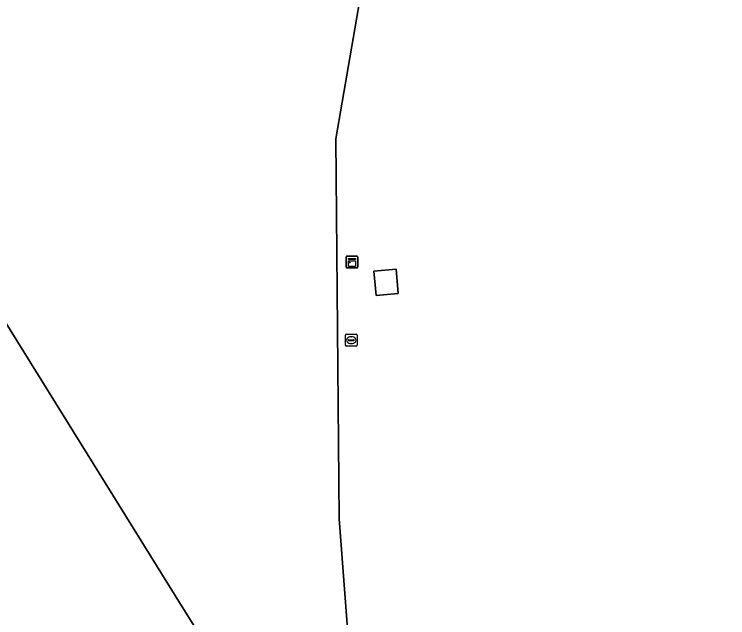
# Model space of a CAD drawing. Extents: x 154324 to 155744, y 382937 to 384188.
# Drawn here: x 155388.6 to 155448.9, y 383566.3 to 383617.3 of the extents above; entities that cross this region are included whole.
import ezdxf

# ---------------------------------------------------------------- set-up
doc = ezdxf.new("R2010")
doc.units = 0
for name, color, linetype in [('IMGEO_Brandkraan', 7, 'Continuous'), ('IMGEO_Grasland_agrarisch', 7, 'Continuous'), ('IMGEO_Kast', 7, 'Continuous'), ('IMGEO_Lage_trafo', 7, 'Continuous'), ('IMGEO_Loofbos', 7, 'Continuous')]:
    doc.layers.add(name, color=color, linetype=linetype)

msp = doc.modelspace()

# ---------------------------------------------------------------- linework, layer by layer
at = {"layer": 'IMGEO_Brandkraan'}
for p, q in [((155416.56, 383589.3), (155416.56, 383590.152)), ((155416.635, 383590.226), (155417.487, 383590.226)), ((155417.048, 383590.006), (155417.073, 383590.006)), ((155417.561, 383590.152), (155417.561, 383589.3)), ((155416.819, 383589.72), (155416.819, 383589.732)), ((155417.257, 383589.683), (155416.859, 383589.683)), ((155416.862, 383589.769), (155417.26, 383589.769)), ((155417.071, 383589.446), (155417.046, 383589.446)), ((155417.303, 383589.732), (155417.303, 383589.72)), ((155417.487, 383589.226), (155416.635, 383589.226))]:
    msp.add_line(p, q, dxfattribs=at)
for points in [[(155416.56, 383589.3), (155416.56, 383590.152)], [(155416.635, 383590.226), (155417.487, 383590.226)], [(155417.561, 383590.152), (155417.561, 383589.3)], [(155417.487, 383589.226), (155416.635, 383589.226)]]:
    msp.add_lwpolyline(points, dxfattribs=at)
for centre, radius, start, end in [((155416.637, 383590.15), 0.0765, 91.55205, 178.44795), ((155416.637, 383590.15), 0.0765, 91.55205, 178.44795), ((155417.485, 383590.15), 0.0765, 1.55205, 88.44795), ((155417.485, 383590.15), 0.0765, 1.55205, 88.44795), ((155416.637, 383589.302), 0.0765, 181.55205, 268.44795), ((155416.637, 383589.302), 0.0765, 181.55205, 268.44795), ((155416.859, 383589.729), 0.0403, 85.87752, 175.75265), ((155416.856, 383589.719), 0.0366, 178.93798, 274.71019), ((155417.26, 383589.726), 0.043, 264.86636, 352.45326), ((155417.264, 383589.731), 0.0386, 1.73085, 96.63898), ((155417.485, 383589.302), 0.0765, 271.55205, 358.44795), ((155417.485, 383589.302), 0.0765, 271.55205, 358.44795)]:
    msp.add_arc(centre, radius, start, end, dxfattribs=at)
for centre, major_axis, ratio, start_param, end_param in [((155417.047, 383589.726), (-0.387, 0.002), 0.722429, 4.712389, 7.853982), ((155417.072, 383589.726), (-0.39, 0.002), 0.717154, 1.570796, 4.712389)]:
    msp.add_ellipse(centre, major_axis=major_axis, ratio=ratio, start_param=start_param, end_param=end_param, dxfattribs=at)
at = {"layer": 'IMGEO_Grasland_agrarisch'}
for points in [[(155291.815, 384001.275), (155295.178, 383988.009), (155300.916, 383955.474), (155300.916, 383943.435), (155303.534, 383922.252), (155323.113, 383849.226), (155336.238, 383809.424), (155363.755, 383731.768), (155380.226, 383706.131), (155384.128, 383700.15), (155392.727, 383684.275), (155393.299, 383677.551), (155394.551, 383659.784), (155376.03, 383653.964), (155377.91, 383619.188), (155380.214, 383607.775), (155387.7, 383591.407), (155402.762, 383567.178)], [(155402.762, 383567.178), (155404.076, 383565.063), (155407.076, 383550.958), (155415.138, 383551.066), (155417.16, 383559.777), (155416.043, 383574.626), (155415.76, 383606.742), (155417.905, 383619.155)]]:
    msp.add_lwpolyline(points, dxfattribs=at)
at = {"layer": 'IMGEO_Kast'}
for p, q in [((155416.623, 383595.905), (155416.623, 383596.746)), ((155416.623, 383596.746), (155416.623, 383595.905)), ((155416.698, 383596.83), (155417.539, 383596.83)), ((155417.539, 383596.83), (155416.698, 383596.83)), ((155417.623, 383596.755), (155417.623, 383595.914)), ((155417.623, 383595.914), (155417.623, 383596.755)), ((155417.548, 383595.83), (155416.707, 383595.83)), ((155416.707, 383595.83), (155417.548, 383595.83))]:
    msp.add_line(p, q, dxfattribs=at)
for points in [[(155416.818, 383596.62), (155417.418, 383596.62), (155417.418, 383596.535), (155416.818, 383596.535), (155416.818, 383596.62)], [(155416.818, 383596.445), (155417.418, 383596.445), (155417.418, 383595.956), (155416.818, 383595.956), (155416.818, 383596.445)]]:
    msp.add_lwpolyline(points, dxfattribs=at)
msp.add_circle((155416.902, 383596.294), 0.0377, dxfattribs=at)
for centre, start, end in [((155416.701, 383596.752), 92.4484, 184.28452), ((155416.701, 383596.752), 92.4484, 184.28452), ((155417.545, 383596.752), 2.4484, 94.28452), ((155417.545, 383596.752), 2.4484, 94.28452), ((155416.701, 383595.908), 182.4484, 274.28452), ((155416.701, 383595.908), 182.4484, 274.28452), ((155417.545, 383595.908), 272.4484, 4.28452), ((155417.545, 383595.908), 272.4484, 4.28452)]:
    msp.add_arc(centre, 0.0779, start, end, dxfattribs=at)
at = {"layer": 'IMGEO_Lage_trafo'}
msp.add_lwpolyline([(155419.162, 383593.507), (155421.032, 383593.674), (155420.849, 383595.719), (155418.979, 383595.552)], close=True, dxfattribs=at)
at = {"layer": 'IMGEO_Loofbos'}
for points in [[(155415.104, 383521.683), (155406.617, 383522.35), (155404.104, 383526.848), (155401.458, 383535.183), (155404.076, 383565.063), (155402.762, 383567.178), (155387.7, 383591.407), (155380.214, 383607.775), (155377.91, 383619.188), (155376.03, 383653.964), (155394.551, 383659.784), (155393.299, 383677.551), (155392.727, 383684.275), (155384.128, 383700.15), (155380.226, 383706.131), (155363.755, 383731.768), (155336.238, 383809.424)], [(155417.905, 383619.155), (155415.76, 383606.742), (155416.043, 383574.626), (155417.16, 383559.777), (155415.138, 383551.066), (155419.312, 383551.572), (155426.674, 383552.464), (155427.029, 383552.501), (155427.201, 383552.518), (155427.302, 383552.529), (155426.809, 383556.802), (155446.433, 383559.153), (155446.982, 383554.677), (155447.047, 383554.684), (155448.645, 383540.948), (155448.895, 383538.797), (155446.91, 383538.563), (155429.099, 383536.468), (155427.908, 383546.592), (155427.724, 383546.568), (155425.331, 383546.254), (155425.144, 383546.229), (155424.651, 383546.148)]]:
    msp.add_lwpolyline(points, dxfattribs=at)
msp.add_lwpolyline([(155420.849, 383595.719), (155421.032, 383593.674), (155419.162, 383593.507), (155418.979, 383595.552)], close=True, dxfattribs=at)

doc.saveas('drawing.dxf')
